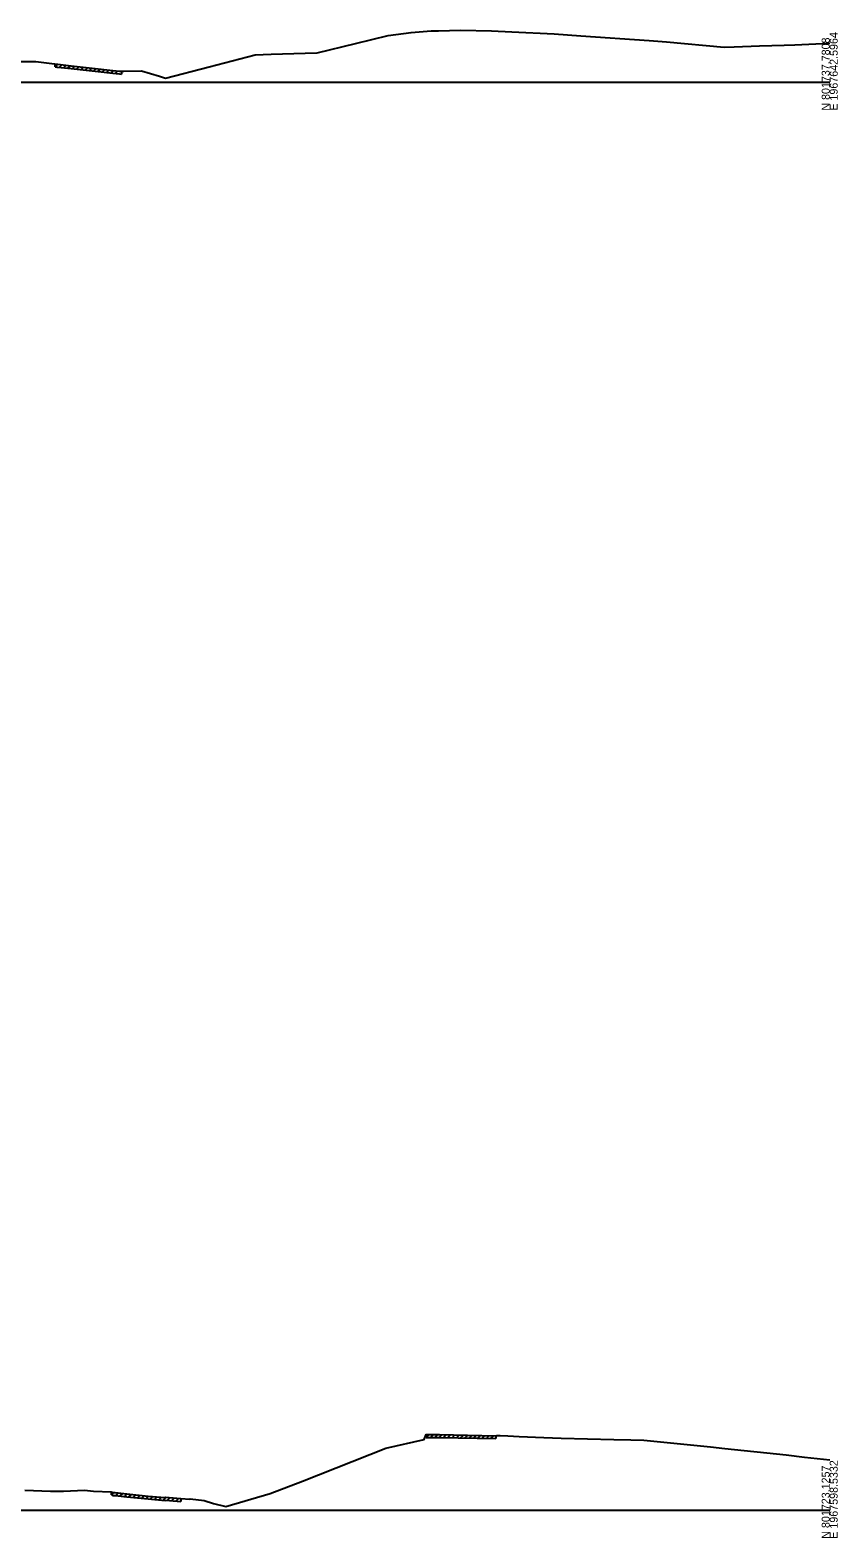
# Model space of a CAD drawing. Extents: x -4026 to 9638, y -10 to 19609.
# Drawn here: x 4420 to 4703, y 12490 to 13018 of the extents above; entities that cross this region are included whole.
import ezdxf

# ---------------------------------------------------------------- set-up
doc = ezdxf.new("R2010")
doc.units = 0
for name, color, linetype in [('RD_GPK_XS_Cell', 7, 'Continuous'), ('RD_XS_ExGround', 7, 'Continuous'), ('RD_XS_ExPaveRet', 7, 'Continuous')]:
    doc.layers.add(name, color=color, linetype=linetype)

msp = doc.modelspace()

# ---------------------------------------------------------------- linework, layer by layer
at = {"layer": 'RD_GPK_XS_Cell'}
for p, q in [((4350, 13000), (4700, 13000)), ((4350, 12500), (4700, 12500))]:
    msp.add_line(p, q, dxfattribs=at)
at = {"layer": 'RD_XS_ExGround'}
for points in [[(4414.85, 13007.16), (4422.22, 13007.18), (4427.84, 13006.52), (4428.89, 13006.37), (4429.56, 13006.28), (4429.95, 13006.23), (4434.65, 13005.71), (4440.95, 13005), (4443.03, 13004.78), (4449.18, 13004.09), (4451.5, 13003.83), (4452.18, 13003.81), (4453.06, 13003.83), (4459.21, 13003.97), (4465.51, 13002.07), (4467.63, 13001.4), (4482.94, 13005.32), (4499.03, 13009.52), (4504.65, 13009.75), (4516.45, 13010.11), (4520.65, 13010.22), (4534.09, 13013.56), (4545.49, 13016.27), (4553.61, 13017.37), (4560.59, 13017.99), (4563.17, 13017.92), (4570.78, 13018.18), (4581.72, 13017.93), (4588.81, 13017.62), (4603.58, 13016.87), (4612.93, 13016.16), (4636.83, 13014.5), (4642.92, 13014.06), (4663.06, 13012.21), (4666.54, 13012.37), (4675.39, 13012.66), (4684.04, 13012.87), (4687.83, 13013.04), (4700, 13013.64)], [(4418.41, 12506.97), (4427.38, 12506.61), (4431.9, 12506.68), (4439.25, 12506.98), (4442.49, 12506.7), (4448.67, 12506.39), (4449, 12506.34), (4449.08, 12506.17), (4450.06, 12506.17), (4454.09, 12505.71), (4461.57, 12504.92), (4467.56, 12504.41), (4467.62, 12504.54), (4473, 12504.04), (4476.14, 12503.82), (4476.2, 12503.96), (4481.14, 12503.4), (4484.4, 12502.32), (4488.71, 12501.34), (4504.29, 12505.8), (4515.55, 12510.18), (4544.75, 12521.72), (4558.18, 12524.74), (4558.88, 12526.46), (4563.49, 12526.44), (4583.18, 12526.05), (4583.57, 12526.11), (4584.69, 12526.09), (4587.44, 12526.01), (4591.35, 12525.84), (4600.04, 12525.46), (4606.02, 12525.26), (4624.49, 12524.77), (4630.38, 12524.58), (4634.93, 12524.46), (4658.26, 12522.14), (4663.33, 12521.57), (4684.73, 12519.36), (4691.22, 12518.6), (4697.88, 12517.84), (4700, 12517.62)]]:
    msp.add_lwpolyline(points, dxfattribs=at)
at = {"layer": 'RD_XS_ExPaveRet'}
for p, q in [((4428.99, 13005.36), (4428.99, 13006.36)), ((4428.99, 13005.36), (4429.88, 13006.24)), ((4428.99, 13005.36), (4429.56, 13005.28)), ((4429.56, 13005.28), (4429.95, 13005.23)), ((4429.95, 13005.23), (4434.65, 13004.71)), ((4430.49, 13005.17), (4431.39, 13006.07)), ((4431.99, 13005), (4432.89, 13005.9)), ((4433.49, 13004.84), (4434.39, 13005.74)), ((4434.65, 13004.71), (4440.95, 13004)), ((4434.99, 13004.67), (4435.89, 13005.57)), ((4436.49, 13004.5), (4437.39, 13005.4)), ((4437.99, 13004.33), (4438.89, 13005.23)), ((4439.49, 13004.17), (4440.39, 13005.06)), ((4440.95, 13004), (4443.03, 13003.78)), ((4440.99, 13004), (4441.89, 13004.9)), ((4442.49, 13003.83), (4443.39, 13004.73)), ((4443.03, 13003.78), (4449.18, 13003.09)), ((4443.99, 13003.67), (4444.89, 13004.57)), ((4445.49, 13003.5), (4446.39, 13004.4)), ((4446.99, 13003.33), (4447.89, 13004.23)), ((4448.49, 13003.16), (4449.39, 13004.06)), ((4449.18, 13003.09), (4451.5, 13002.83)), ((4449.99, 13003), (4450.89, 13003.9)), ((4451.5, 13002.83), (4452.18, 13002.81)), ((4452.18, 13003.81), (4452.18, 13002.81)), ((4558.88, 12525.46), (4559.88, 12526.46)), ((4558.88, 12525.46), (4558.88, 12526.46)), ((4560.38, 12525.45), (4561.38, 12526.45)), ((4561.88, 12525.45), (4562.88, 12526.44)), ((4558.88, 12525.46), (4563.49, 12525.44)), ((4563.38, 12525.44), (4564.36, 12526.43)), ((4563.49, 12525.44), (4583.18, 12525.05)), ((4564.88, 12525.42), (4565.86, 12526.4)), ((4566.38, 12525.39), (4567.36, 12526.37)), ((4567.88, 12525.36), (4568.86, 12526.34)), ((4569.38, 12525.33), (4570.36, 12526.31)), ((4570.88, 12525.3), (4571.86, 12526.28)), ((4572.38, 12525.27), (4573.36, 12526.25)), ((4573.88, 12525.24), (4574.86, 12526.22)), ((4575.38, 12525.21), (4576.36, 12526.19)), ((4576.88, 12525.18), (4577.86, 12526.16)), ((4578.38, 12525.15), (4579.36, 12526.13)), ((4579.88, 12525.12), (4580.86, 12526.1)), ((4581.38, 12525.09), (4582.36, 12526.07)), ((4583.18, 12526.05), (4583.18, 12525.05)), ((4448.79, 12505.38), (4448.79, 12506.38)), ((4448.79, 12505.38), (4449.58, 12506.17)), ((4448.79, 12505.38), (4449, 12505.34)), ((4449, 12505.34), (4449.08, 12505.17)), ((4450.29, 12505.14), (4451.18, 12506.04)), ((4451.79, 12504.97), (4452.68, 12505.87)), ((4453.29, 12504.8), (4454.18, 12505.7)), ((4454.79, 12504.63), (4455.69, 12505.54)), ((4456.29, 12504.48), (4457.19, 12505.38)), ((4449.08, 12505.17), (4450.06, 12505.17)), ((4450.06, 12505.17), (4454.09, 12504.71)), ((4454.09, 12504.71), (4461.57, 12503.92)), ((4457.79, 12504.32), (4458.69, 12505.22)), ((4459.29, 12504.16), (4460.19, 12505.06)), ((4460.79, 12504), (4461.69, 12504.91)), ((4461.57, 12503.92), (4467.56, 12503.41)), ((4462.29, 12503.86), (4463.21, 12504.78)), ((4463.79, 12503.73), (4464.71, 12504.65)), ((4465.29, 12503.6), (4466.21, 12504.52)), ((4466.79, 12503.47), (4467.83, 12504.52)), ((4467.56, 12503.41), (4467.62, 12503.54)), ((4467.62, 12503.54), (4472.95, 12503.04)), ((4468.29, 12503.48), (4469.2, 12504.39)), ((4469.79, 12503.34), (4470.7, 12504.25)), ((4471.29, 12503.2), (4472.2, 12504.11)), ((4472.95, 12504.04), (4472.95, 12503.04))]:
    msp.add_line(p, q, dxfattribs=at)

# ---------------------------------------------------------------- texts
at = {"layer": 'RD_GPK_XS_Cell'}
for s, p in [('E 1967642.5964', (4702.8, 12990)), ('N 801737.7808', (4700, 12990)), ('E 1967598.5332', (4702.8, 12490)), ('N 801723.1257', (4700, 12490))]:
    msp.add_text(s, height=2.8, rotation=90, dxfattribs=at).set_placement(p)

doc.saveas('drawing.dxf')
